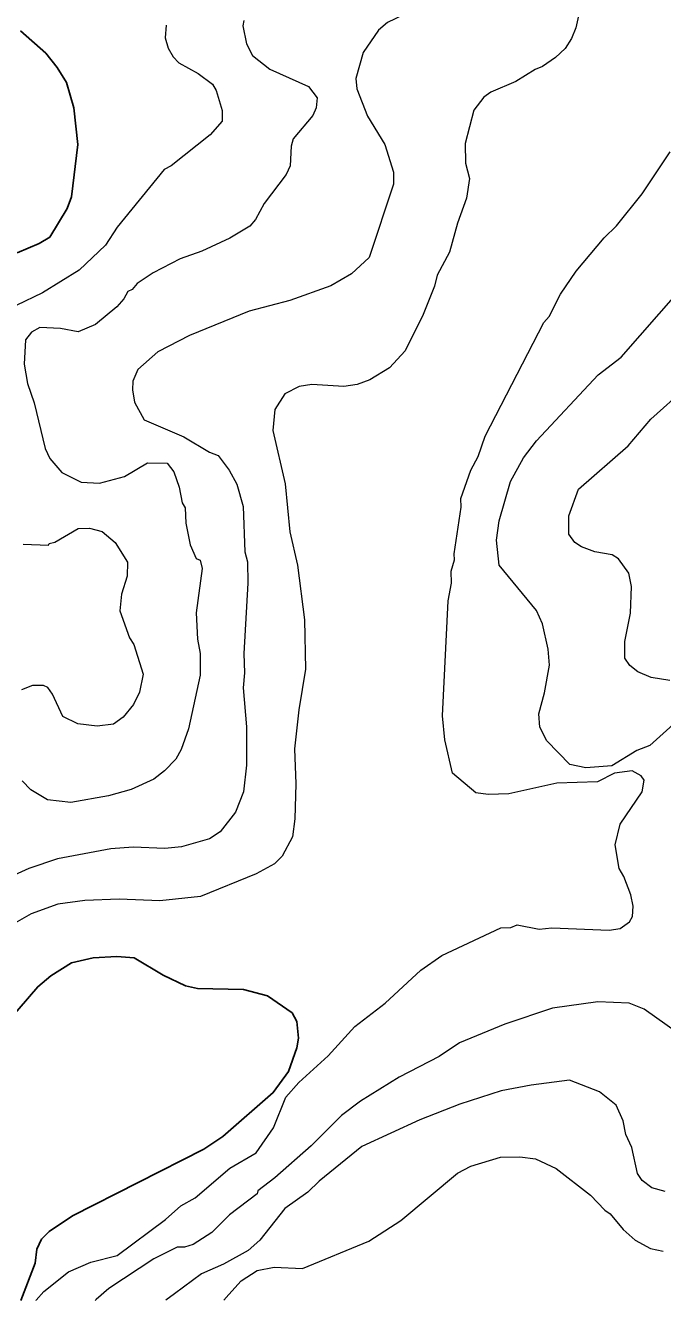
# Model space of a CAD drawing. Extents: x 447.8 to 473.9, y 7733.1 to 7760.8.
# Drawn here: x 470.345 to 471.4, y 7733.133 to 7735.245 of the extents above; entities that cross this region are included whole.
import ezdxf

# ---------------------------------------------------------------- set-up
doc = ezdxf.new("R2010")
doc.units = 0
doc.header["$LTSCALE"] = 0.032
doc.layers.add('1', color=7, linetype='Continuous', lineweight=25)
doc.layers.add('2', color=7, linetype='Continuous', lineweight=13)

msp = doc.modelspace()

# ---------------------------------------------------------------- linework, layer by layer
at = {"layer": '1'}
for points in [[(470.3362, 7735.2357), (470.3783, 7735.1991), (470.3974, 7735.1753), (470.4128, 7735.1502), (470.4249, 7735.1082), (470.4313, 7735.0476), (470.4211, 7734.9611), (470.4136, 7734.9418), (470.3849, 7734.8941), (470.3674, 7734.8834), (470.3308, 7734.868)], [(470.337, 7733.1326), (470.3607, 7733.1944), (470.3633, 7733.2177), (470.3712, 7733.2344), (470.3842, 7733.2467), (470.4227, 7733.273), (470.6401, 7733.3832), (470.6716, 7733.4041), (470.7554, 7733.4769), (470.7807, 7733.5117), (470.7946, 7733.5509), (470.7969, 7733.5672), (470.7944, 7733.5948), (470.7866, 7733.6091), (470.7455, 7733.6372), (470.7062, 7733.648), (470.6297, 7733.6496), (470.6097, 7733.6538), (470.5729, 7733.6713), (470.5247, 7733.7001), (470.4961, 7733.7025), (470.4569, 7733.7002), (470.421, 7733.6921), (470.3869, 7733.6702), (470.3651, 7733.6523), (470.3169, 7733.5962)]]:
    msp.add_lwpolyline(points, dxfattribs=at)
at = {"layer": '2'}
for points in [[(471.2808, 7735.3515), (471.2565, 7735.2411), (471.2496, 7735.2233), (471.239, 7735.2069), (471.223, 7735.1916), (471.2014, 7735.1766), (471.1894, 7735.172), (471.1574, 7735.1521), (471.116, 7735.1345), (471.1044, 7735.1259), (471.0876, 7735.1047), (471.0734, 7735.0492), (471.074, 7735.0167), (471.0805, 7734.9915), (471.0753, 7734.9589), (471.0604, 7734.9171), (471.0476, 7734.8694), (471.0269, 7734.8311), (471.0224, 7734.813), (471.0038, 7734.7661), (470.9739, 7734.7061), (470.9478, 7734.6775), (470.9156, 7734.6577), (470.8941, 7734.6501), (470.872, 7734.6469), (470.8194, 7734.6501), (470.7985, 7734.6468), (470.7746, 7734.6348), (470.7577, 7734.6086), (470.7544, 7734.5739), (470.7751, 7734.4853), (470.7825, 7734.406), (470.7952, 7734.3506), (470.8072, 7734.2604), (470.8088, 7734.1783), (470.7976, 7734.111), (470.7905, 7734.0467), (470.7928, 7733.9886), (470.7913, 7733.9305), (470.787, 7733.9007), (470.7702, 7733.8686), (470.7573, 7733.8558), (470.7272, 7733.8396), (470.6346, 7733.8017), (470.5671, 7733.7948), (470.5002, 7733.7972), (470.443, 7733.7955), (470.3985, 7733.7891), (470.3542, 7733.7733), (470.3115, 7733.7487)], [(471.0945, 7735.3219), (470.9446, 7735.2498), (470.9296, 7735.2373), (470.9044, 7735.2002), (470.8923, 7735.1571), (470.8937, 7735.1396)], [(470.7067, 7735.2533), (470.7048, 7735.2445), (470.7108, 7735.2146), (470.7207, 7735.1953), (470.7498, 7735.1725), (470.8138, 7735.1435), (470.8281, 7735.1251), (470.8264, 7735.1084), (470.8208, 7735.0957), (470.7881, 7735.0571), (470.7847, 7735.0448), (470.7832, 7735.0125), (470.7767, 7734.998), (470.7401, 7734.9501), (470.7259, 7734.9233), (470.7163, 7734.9122), (470.6832, 7734.8925), (470.637, 7734.8711), (470.6009, 7734.8583), (470.5561, 7734.8353), (470.5297, 7734.8174), (470.5217, 7734.8072), (470.5142, 7734.804), (470.5078, 7734.792), (470.496, 7734.7788), (470.4609, 7734.7495), (470.4318, 7734.7374), (470.4025, 7734.7431), (470.3686, 7734.7445), (470.3548, 7734.7369), (470.3449, 7734.7242), (470.3424, 7734.6836), (470.3478, 7734.6518), (470.3591, 7734.6195), (470.3772, 7734.5438), (470.3853, 7734.5275), (470.4049, 7734.5042), (470.4371, 7734.4882), (470.4676, 7734.4864), (470.5087, 7734.4976), (470.5467, 7734.5202), (470.5797, 7734.5199), (470.5908, 7734.5055), (470.5996, 7734.48), (470.6046, 7734.4541), (470.6093, 7734.4457), (470.6105, 7734.4202), (470.6178, 7734.3847), (470.6274, 7734.3619), (470.6341, 7734.3588), (470.6373, 7734.3454), (470.6277, 7734.272), (470.6299, 7734.2279), (470.6341, 7734.2047), (470.6341, 7734.1687), (470.6149, 7734.0797), (470.6027, 7734.0454), (470.5938, 7734.0293), (470.5753, 7734.0101), (470.5573, 7733.9965), (470.5199, 7733.979), (470.4825, 7733.9688), (470.4199, 7733.9575), (470.3813, 7733.9621), (470.3534, 7733.9785), (470.3391, 7733.9933)], [(470.5777, 7735.2453), (470.5764, 7735.2243), (470.5811, 7735.2075), (470.5894, 7735.1927), (470.5989, 7735.1831), (470.6311, 7735.165), (470.6548, 7735.1478), (470.6607, 7735.137), (470.6709, 7735.1037), (470.6709, 7735.0864), (470.6509, 7735.0636), (470.586, 7735.0124), (470.5745, 7735.0065), (470.4965, 7734.9106), (470.4771, 7734.881), (470.4334, 7734.8394), (470.373, 7734.8019), (470.329, 7734.781)], [(470.8937, 7735.1396), (470.9113, 7735.0944), (470.9403, 7735.0475), (470.9548, 7735.0017), (470.9547, 7734.9819), (470.9143, 7734.8605), (470.8852, 7734.8334), (470.8508, 7734.8137), (470.7825, 7734.7892), (470.7155, 7734.7717), (470.6163, 7734.7312), (470.5642, 7734.7041), (470.5307, 7734.6747), (470.5228, 7734.6555), (470.5219, 7734.6413), (470.5253, 7734.6207), (470.5415, 7734.5914), (470.6071, 7734.5633), (470.6497, 7734.5378), (470.6638, 7734.5326), (470.6822, 7734.5083), (470.695, 7734.485), (470.7054, 7734.448), (470.7082, 7734.3728), (470.7126, 7734.3563), (470.7134, 7734.3209), (470.7063, 7734.2047), (470.7079, 7734.1725), (470.7055, 7734.1473), (470.711, 7734.0832), (470.711, 7734.0196), (470.7062, 7733.9751), (470.6926, 7733.9415), (470.6672, 7733.909), (470.6498, 7733.8972), (470.6033, 7733.8842), (470.5754, 7733.8814), (470.5231, 7733.8837), (470.4862, 7733.8807), (470.398, 7733.8645), (470.35, 7733.8483), (470.3262, 7733.8371)], [(470.3623, 7733.1327), (470.3625, 7733.1329), (470.3751, 7733.1477), (470.4157, 7733.1801), (470.4529, 7733.1959), (470.4967, 7733.2074), (470.5766, 7733.2666), (470.602, 7733.2897), (470.6257, 7733.3029), (470.6833, 7733.3519), (470.7271, 7733.3773), (470.7558, 7733.4185), (470.7764, 7733.4693), (470.7975, 7733.494), (470.8462, 7733.5379), (470.8906, 7733.5863), (470.9408, 7733.6252), (470.9996, 7733.68), (471.0344, 7733.7043), (471.1326, 7733.7498), (471.1492, 7733.7507), (471.1594, 7733.7547), (471.1959, 7733.7475), (471.2167, 7733.7497), (471.3122, 7733.7463), (471.33, 7733.7489), (471.3455, 7733.7599), (471.3507, 7733.7686), (471.3515, 7733.7859), (471.3476, 7733.8048), (471.3364, 7733.8351), (471.3283, 7733.848), (471.3219, 7733.8876), (471.3304, 7733.9217), (471.3667, 7733.9753), (471.3698, 7733.9948), (471.3649, 7734.0016), (471.3502, 7734.0099), (471.321, 7734.0062), (471.2927, 7733.9919), (471.2253, 7733.9895), (471.1459, 7733.9719), (471.1115, 7733.9711), (471.0908, 7733.9737), (471.0524, 7734.0061), (471.0394, 7734.0616), (471.0358, 7734.1012), (471.0454, 7734.2916), (471.0508, 7734.321), (471.0502, 7734.3409), (471.0556, 7734.3595), (471.055, 7734.3697), (471.0669, 7734.4467), (471.0662, 7734.4613), (471.0827, 7734.5083), (471.0949, 7734.531), (471.1067, 7734.5644), (471.2035, 7734.7528), (471.2127, 7734.7625), (471.2314, 7734.7997), (471.257, 7734.8378), (471.3038, 7734.8932), (471.324, 7734.9127), (471.3667, 7734.9658), (471.413, 7735.0356)], [(471.4781, 7734.1411), (471.3795, 7734.0521), (471.358, 7734.0438), (471.3165, 7734.0185), (471.2732, 7734.0151), (471.2465, 7734.0205), (471.2085, 7734.0595), (471.197, 7734.0823), (471.1953, 7734.1046), (471.2049, 7734.139), (471.2128, 7734.1851), (471.2111, 7734.2114), (471.2017, 7734.2535), (471.1916, 7734.2754), (471.1294, 7734.3505), (471.1251, 7734.3924), (471.1295, 7734.4243), (471.1485, 7734.4893), (471.1699, 7734.5283), (471.1915, 7734.5565), (471.294, 7734.6661), (471.332, 7734.6955), (471.4265, 7734.8029)], [(471.2451, 7734.4326), (471.2611, 7734.4768), (471.3435, 7734.5482), (471.3809, 7734.5929), (471.4389, 7734.6446)], [(471.3167, 7734.3679), (471.2881, 7734.3727), (471.2659, 7734.3811), (471.2549, 7734.3885), (471.2451, 7734.4022), (471.2451, 7734.4326)], [(470.3411, 7734.3854), (470.3826, 7734.3838), (470.3841, 7734.3868), (470.3932, 7734.389), (470.4319, 7734.4117), (470.451, 7734.412), (470.4715, 7734.4066), (470.4935, 7734.3881), (470.5135, 7734.3556), (470.513, 7734.3323), (470.504, 7734.3027), (470.5011, 7734.2749), (470.5169, 7734.2302), (470.5242, 7734.2195), (470.5395, 7734.1703), (470.5339, 7734.1403), (470.5235, 7734.1199), (470.5064, 7734.0992), (470.4904, 7734.0873), (470.4634, 7734.0842), (470.4317, 7734.0879), (470.4065, 7734.1003), (470.3896, 7734.1371), (470.3816, 7734.1481), (470.3745, 7734.1515), (470.3561, 7734.1513), (470.3381, 7734.1445)], [(471.4126, 7734.1595), (471.3816, 7734.1646), (471.3597, 7734.1743), (471.3463, 7734.1848), (471.3379, 7734.1967), (471.3379, 7734.2242), (471.3475, 7734.2713), (471.3491, 7734.3153), (471.3443, 7734.3375), (471.3276, 7734.361), (471.3167, 7734.3679)], [(471.4423, 7733.5639), (471.3699, 7733.6151), (471.345, 7733.6253), (471.293, 7733.6272), (471.2179, 7733.6171), (471.1388, 7733.5902), (471.064, 7733.5592), (471.0303, 7733.5368), (470.9642, 7733.5028), (470.8997, 7733.463), (470.8684, 7733.4392), (470.8182, 7733.389), (470.7578, 7733.3357), (470.7296, 7733.3145), (470.7285, 7733.3092), (470.6828, 7733.2743), (470.6533, 7733.2452), (470.6224, 7733.2253), (470.6084, 7733.2209), (470.5961, 7733.2208), (470.5574, 7733.2017), (470.4829, 7733.1527), (470.4618, 7733.1343), (470.4601, 7733.1328)], [(471.4048, 7733.313), (471.3828, 7733.3194), (471.3669, 7733.3315), (471.359, 7733.3432), (471.3497, 7733.3858), (471.3395, 7733.4076), (471.3353, 7733.4303), (471.3233, 7733.4563), (471.2962, 7733.4781), (471.246, 7733.4974), (471.1827, 7733.4894), (471.1329, 7733.4798), (471.0647, 7733.4578), (470.9983, 7733.4317), (470.9019, 7733.3875), (470.8311, 7733.3303), (470.8126, 7733.3119), (470.7746, 7733.2851), (470.7333, 7733.2326), (470.7137, 7733.2155), (470.6727, 7733.1927), (470.6363, 7733.1769), (470.5917, 7733.1439), (470.577, 7733.133)], [(470.6733, 7733.1332), (470.6815, 7733.1423), (470.7019, 7733.165), (470.7289, 7733.1824), (470.7569, 7733.1879), (470.8037, 7733.1855), (470.9137, 7733.2307), (470.9667, 7733.2649), (471.0608, 7733.3436), (471.0829, 7733.3554), (471.1316, 7733.3699), (471.1637, 7733.3706), (471.1901, 7733.3675), (471.2242, 7733.351), (471.2811, 7733.3073), (471.3048, 7733.282), (471.3138, 7733.2761), (471.335, 7733.2501), (471.3553, 7733.2327), (471.3805, 7733.2186), (471.4015, 7733.2144)]]:
    msp.add_lwpolyline(points, dxfattribs=at)

doc.saveas('drawing.dxf')
